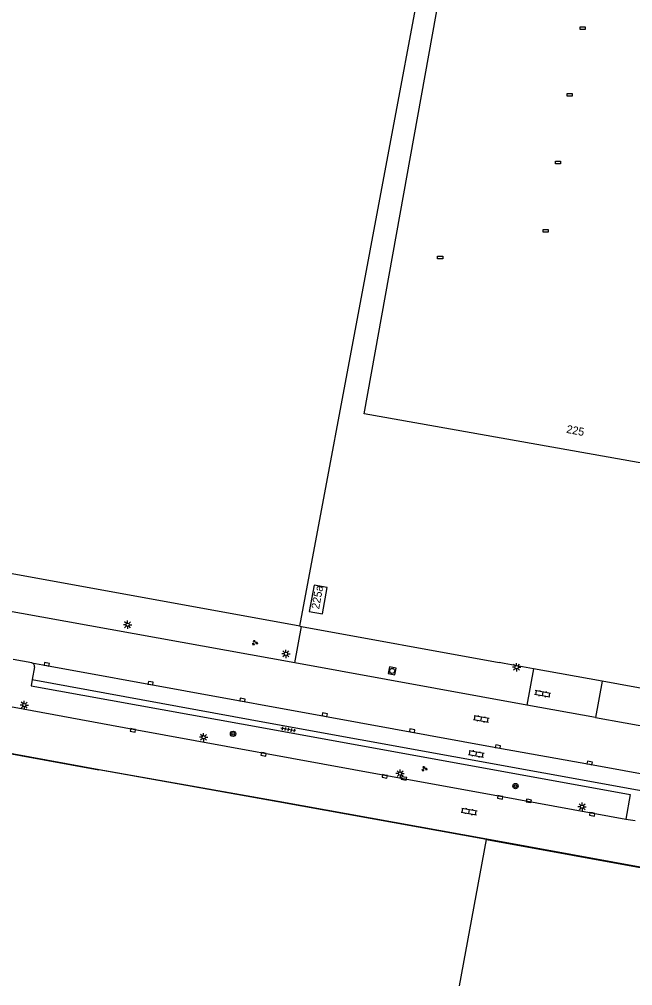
# Model space of a CAD drawing. Extents: x 130998 to 133001, y 398999 to 403002.
# Drawn here: x 132167.5 to 132259.4, y 399000 to 399144.8 of the extents above; entities that cross this region are included whole.
import ezdxf

# ---------------------------------------------------------------- set-up
doc = ezdxf.new("R2010")
doc.units = 0
for name, color, linetype in [('gg-afsc-hekwerk', 7, 'Continuous'), ('gg-bbg-gedigitaliseerde bebouwing', 7, 'Continuous'), ('gg-bbg-hoofdgebouw', 7, 'Continuous'), ('gg-knt-verharding', 7, 'Continuous'), ('gg-knt-verharding nz', 7, 'Continuous'), ('gg-kntw-kademuur', 7, 'Continuous'), ('gt-anno-plantopografie huisnummer', 7, 'Continuous'), ('gt-bbg-plantopografie pand', 7, 'Continuous'), ('gt-grn-vlakafsluiter', 7, 'Continuous'), ('gt-symb-boom', 7, 'Continuous'), ('gt-symb-groenvak', 7, 'Continuous'), ('gt-symb-klinker verharding', 7, 'Continuous'), ('gt-symb-kolk', 7, 'Continuous'), ('gt-symb-kolk center center', 7, 'Continuous'), ('gt-symb-lichtmast', 7, 'Continuous'), ('gt-symb-rioolschacht', 7, 'Continuous'), ('gt-symb-tegel verharding', 7, 'Continuous'), ('gx-grn-maaiveld', 7, 'Continuous')]:
    doc.layers.add(name, color=color, linetype=linetype)

# ---------------------------------------------------------------- blocks, each defined once
blk = doc.blocks.new('gt0-KOLKCC')
at = {"layer": 'gt-symb-kolk center center'}
blk.add_lwpolyline([(-0.38, 0.2), (0.38, 0.2), (0.38, -0.2), (-0.38, -0.2)], close=True, dxfattribs=at)
blk = doc.blocks.new('gt0-LMAST')
at = {"layer": 'gt-symb-lichtmast'}
for p, q in [((-0.18, 0.17), (-0.45, 0.44)), ((-0.01, 0.25), (-0.01, 0.62)), ((0.17, 0.17), (0.44, 0.44)), ((-0.26, 0), (-0.63, 0)), ((-0.18, -0.18), (-0.45, -0.45)), ((-0.01, -0.25), (-0.01, -0.63)), ((0.44, -0.45), (0.17, -0.18)), ((0.24, 0), (0.62, 0))]:
    blk.add_line(p, q, dxfattribs=at)
blk.add_circle((-0.01, 0), 0.25, dxfattribs=at)
blk = doc.blocks.new('gt0-KOLK')
at = {"layer": 'gt-symb-kolk'}
blk.add_lwpolyline([(0, 0), (0.37, 0), (0.37, 0.4), (-0.38, 0.4), (-0.38, 0), (0, 0)], dxfattribs=at)
blk = doc.blocks.new('gt0-GRVAK')
at = {"layer": 'gt-symb-groenvak'}
for p, q in [((-0.11, 0.19), (-0.23, 0.24)), ((-0.18, 0.15), (0.09, 0.15)), ((-0.09, 0.21), (-0.16, 0.32)), ((-0.05, 0.21), (-0.05, 0.39)), ((0, 0.21), (0.06, 0.32)), ((0.01, 0.19), (0.13, 0.24)), ((0.26, -0.05), (0.2, 0.06)), ((0.3, -0.05), (0.3, 0.13)), ((0.35, -0.05), (0.41, 0.06)), ((-0.24, -0.23), (-0.36, -0.18)), ((-0.32, -0.26), (-0.05, -0.26)), ((-0.23, -0.21), (-0.29, -0.09)), ((-0.18, -0.2), (-0.18, -0.02)), ((-0.14, -0.21), (-0.07, -0.09)), ((-0.12, -0.23), (0, -0.18)), ((0.24, -0.07), (0.12, -0.02)), ((0.17, -0.11), (0.44, -0.11)), ((0.37, -0.07), (0.49, -0.02))]:
    blk.add_line(p, q, dxfattribs=at)
blk = doc.blocks.new('gt0-RS')
at = {"layer": 'gt-symb-rioolschacht'}
blk.add_lwpolyline([(-0.5, -0.5), (0.5, -0.5), (0.5, 0.5), (-0.5, 0.5)], close=True, dxfattribs=at)
blk.add_circle((0, 0), 0.375, dxfattribs=at)
blk = doc.blocks.new('gt0-KL1')
at = {"layer": 'gt-symb-klinker verharding'}
for p, q in [((-1.15, 0.3), (1.15, 0.3)), ((-1, -0.3), (-1, 0.3)), ((-0.5, 0.3), (-0.5, 0.45)), ((0, -0.3), (0, 0.3)), ((0.5, 0.3), (0.5, 0.45)), ((1, -0.3), (1, 0.3)), ((-1.15, -0.3), (1.15, -0.3)), ((-0.5, -0.45), (-0.5, -0.3)), ((0.5, -0.45), (0.5, -0.3))]:
    blk.add_line(p, q, dxfattribs=at)
blk = doc.blocks.new('gt0-BOOM')
at = {"layer": 'gt-symb-boom'}
for radius in [0.4, 0.2]:
    blk.add_circle((0, 0), radius, dxfattribs=at)
blk = doc.blocks.new('gt0-TEG1')
at = {"layer": 'gt-symb-tegel verharding'}
for p, q in [((-1.12, 0), (1.12, 0)), ((-0.9, -0.25), (-0.9, 0.25)), ((-0.45, -0.25), (-0.45, 0.25)), ((0, -0.25), (0, 0.25)), ((0.45, -0.25), (0.45, 0.25)), ((0.9, -0.25), (0.9, 0.25))]:
    blk.add_line(p, q, dxfattribs=at)

msp = doc.modelspace()

# ---------------------------------------------------------------- linework, layer by layer
at = {"layer": 'gg-afsc-hekwerk'}
for p, q in [((132209.51, 399053.89), (132209.74, 399053.85)), ((132209.51, 399053.89), (132209.74, 399053.85)), ((132209.74, 399053.85), (132239.4, 399048.43)), ((132209.74, 399053.85), (132239.4, 399048.43))]:
    msp.add_line(p, q, dxfattribs=at)
at = {"layer": 'gg-bbg-gedigitaliseerde bebouwing'}
msp.add_lwpolyline([(132209.51, 399053.89), (132230.57, 399166.44), (132202.54, 399171.69), (132215.68, 399241.91), (132196.5, 399245.5), (132198.7, 399257.25), (132211.89, 399254.78), (132214.27, 399267.6)], dxfattribs=at)
at = {"layer": 'gg-bbg-hoofdgebouw'}
msp.add_line((132209.51, 399053.89), (132151.65, 399064.36), dxfattribs=at)
at = {"layer": 'gg-knt-verharding'}
for p, q in [((132208.76, 399048.37), (132150.66, 399058.86)), ((132208.76, 399048.37), (132209.74, 399053.85)), ((132169.32, 399048.38), (132166.51, 399048.87)), ((132169.73, 399047.78), (132169.38, 399045.89)), ((132258.34, 399024.97), (132259.74, 399024.73))]:
    msp.add_line(p, q, dxfattribs=at)
for points in [[(132169.38, 399045.89), (132169.21, 399044.94), (132204.9, 399038.49), (132259.03, 399028.63), (132258.34, 399024.97)], [(132169.38, 399045.89), (132205.07, 399039.35), (132273.58, 399026.89), (132284.21, 399024.9)], [(132163.98, 399042.2), (132164.77, 399042.08), (132184.51, 399038.45), (132222.26, 399031.56), (132239.56, 399028.42), (132258.34, 399024.97)]]:
    msp.add_lwpolyline(points, dxfattribs=at)
msp.add_arc((132169.21, 399047.86), 0.531, 351.0762, 78.2151, dxfattribs=at)
at = {"layer": 'gg-knt-verharding nz'}
for p, q in [((132243.53, 399042.05), (132208.76, 399048.37)), ((132244.52, 399047.49), (132243.53, 399042.05)), ((132254.79, 399045.61), (132253.8, 399040.18)), ((132253.8, 399040.18), (132243.53, 399042.05)), ((132253.8, 399040.18), (132278.38, 399035.72))]:
    msp.add_line(p, q, dxfattribs=at)
msp.add_lwpolyline([(132169.32, 399048.38), (132171.53, 399047.96), (132213.2, 399040.41), (132239.16, 399035.64), (132252.91, 399033.18), (132285.18, 399027.32)], dxfattribs=at)
at = {"layer": 'gg-kntw-kademuur'}
for p, q in [((132101.23, 399046.66), (132179.41, 399032.42)), ((132206.21, 399027.56), (132179.37, 399032.33)), ((132206.21, 399027.56), (132179.37, 399032.33)), ((132237.47, 399021.91), (132206.21, 399027.56)), ((132237.47, 399021.91), (132206.21, 399027.56)), ((132237.47, 399021.91), (132270.31, 399015.95)), ((132237.47, 399021.91), (132270.31, 399015.95)), ((132237.51, 399022), (132300.18, 399010.62))]:
    msp.add_line(p, q, dxfattribs=at)
for points in [[(131884.58, 399085.98), (131925.22, 399078.63), (131972.96, 399069.87), (132001.54, 399064.72), (132083.11, 399049.85), (132155.3, 399036.72), (132179.37, 399032.33)], [(131884.58, 399085.98), (131925.22, 399078.63), (131972.96, 399069.87), (132001.54, 399064.72), (132083.11, 399049.85), (132155.3, 399036.72), (132179.37, 399032.33)], [(132179.41, 399032.42), (132206.24, 399027.65), (132237.51, 399022)]]:
    msp.add_lwpolyline(points, dxfattribs=at)
at = {"layer": 'gt-bbg-plantopografie pand'}
for points in [[(132293.62, 399145.96), (132280.74, 399074.74), (132219.15, 399085.68), (132232.05, 399157.24)], [(132210.92, 399056.09), (132212.89, 399055.74), (132213.61, 399059.67), (132211.64, 399060.03), (132210.92, 399056.09)]]:
    msp.add_lwpolyline(points, dxfattribs=at)
at = {"layer": 'gt-grn-vlakafsluiter'}
for p, q in [((132254.79, 399045.61), (132244.52, 399047.49)), ((132270.41, 399042.76), (132254.79, 399045.61))]:
    msp.add_line(p, q, dxfattribs=at)
msp.add_lwpolyline([(132244.52, 399047.49), (132240.12, 399048.29), (132239.4, 399048.43)], dxfattribs=at)
at = {"layer": 'gx-grn-maaiveld'}
for p, q in [((132179.37, 399032.33), (132179.41, 399032.42)), ((132233.42, 399000), (132237.47, 399021.91)), ((132237.51, 399022), (132237.47, 399021.91))]:
    msp.add_line(p, q, dxfattribs=at)

# ---------------------------------------------------------------- block references
at = {"layer": 'gt-symb-boom'}
for p in [(132199.48, 399037.74), (132241.82, 399029.92)]:
    msp.add_blockref('gt0-BOOM', p, dxfattribs=at)
at = {"layer": 'gt-symb-groenvak'}
for p in [(132202.74, 399051.41), (132228.15, 399032.51)]:
    msp.add_blockref('gt0-GRVAK', p, dxfattribs=at)
at = {"layer": 'gt-symb-klinker verharding'}
for p, rotation in [((132245.87, 399043.72), 169.69002960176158), ((132236.7, 399039.98), -10.422654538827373), ((132235.95, 399034.75), -10.42265453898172), ((132234.88, 399026.1), -10.422654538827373)]:
    msp.add_blockref('gt0-KL1', p, dxfattribs=dict(at, rotation=rotation))
at = {"layer": 'gt-symb-kolk'}
for p, rotation in [((132171.53, 399047.96), -10.89418298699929), ((132187.1, 399045.14), -10.25359802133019), ((132200.88, 399042.63), -10.309970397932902), ((132213.2, 399040.41), -10.25359802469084), ((132184.51, 399038.45), 169.57734546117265), ((132226.3, 399038.01), -10.366322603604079), ((132239.16, 399035.64), -10.422654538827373), ((132204.1, 399034.87), 169.63367739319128), ((132252.91, 399033.18), -10.140793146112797), ((132222.26, 399031.56), 169.34163849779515), ((132225.14, 399031.26), 167.8252488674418), ((132239.56, 399028.42), 169.69002960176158), ((132243.84, 399027.89), 169.80279442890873), ((132253.35, 399025.88), 169.56697526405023)]:
    msp.add_blockref('gt0-KOLK', p, dxfattribs=dict(at, rotation=rotation))
at = {"layer": 'gt-symb-kolk center center'}
for p in [(132251.89, 399143.47), (132249.96, 399133.49), (132248.19, 399123.36), (132246.36, 399113.12), (132230.53, 399109.14)]:
    msp.add_blockref('gt0-KOLKCC', p, dxfattribs=at)
at = {"layer": 'gt-symb-lichtmast'}
for p in [(132183.68, 399054.09), (132207.42, 399049.73), (132241.99, 399047.73), (132168.19, 399042.05), (132195.08, 399037.22), (132224.54, 399031.78), (132251.82, 399026.81)]:
    msp.add_blockref('gt0-LMAST', p, dxfattribs=at)
at = {"layer": 'gt-symb-rioolschacht', "rotation": -101.82670392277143}
msp.add_blockref('gt0-RS', (132223.34, 399047.17), dxfattribs=at)
at = {"layer": 'gt-symb-tegel verharding', "rotation": 169.5106101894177}
msp.add_blockref('gt0-TEG1', (132207.76, 399038.38), dxfattribs=at)

# ---------------------------------------------------------------- texts
at = {"layer": 'gt-anno-plantopografie huisnummer'}
for s, rotation, p in [('225', 349.3184, (132249.38, 399082.86)), ('225a', 79.6461, (132212.38, 399056.36))]:
    msp.add_text(s, height=1.2, rotation=rotation, dxfattribs=at).set_placement(p)

doc.saveas('drawing.dxf')
